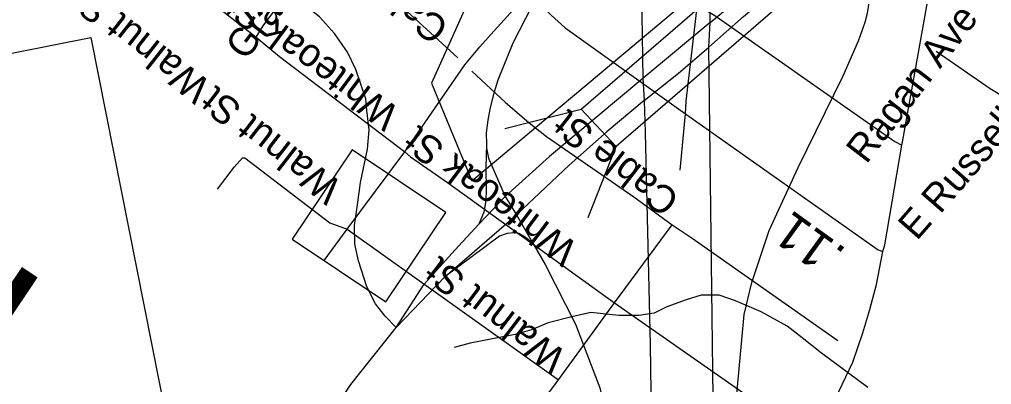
# Model space of a CAD drawing. Extents: x 1716282 to 1717158, y 799307 to 801078.
# Drawn here: x 1716807.84 to 1716855.69, y 800733.65 to 800751.64 of the extents above; entities that cross this region are included whole.
import ezdxf

# ---------------------------------------------------------------- set-up
doc = ezdxf.new("R2010")
doc.units = 0
for name, color, linetype in [('Exist Boundary Political City Limit New', 7, 'Continuous'), ('Exist Hydrographic Misc Water Feature', 7, 'Continuous'), ('Exist Road Non-System Type 51', 7, 'Continuous'), ('Exist Road Non-System Type 51 Label', 7, 'Continuous'), ('Exist Road Primary Interstate Divided Center Attributed', 7, 'Continuous'), ('Exist Road Primary Interstate Ramp 1 Lane Attributed', 7, 'Continuous'), ('Exist Road Primary NC Attributed', 7, 'Continuous'), ('Exist Road Primary NC Structure Standard Bridge CELL', 7, 'Continuous'), ('Exist Road Primary US Structure Standard Bridge Number Label', 7, 'Continuous'), ('Exist Road Secondary Mileage Tenths English Label', 7, 'Continuous'), ('Exist Road Secondary Type 51 Attributed', 7, 'Continuous'), ('Map Preparation Boundary City Limit Buffer Line', 7, 'Continuous'), ('Old_Level_2', 7, 'Continuous')]:
    doc.layers.add(name, color=color, linetype=linetype)

msp = doc.modelspace()

# ---------------------------------------------------------------- linework, layer by layer
at = {"layer": 'Exist Boundary Political City Limit New'}
msp.add_lwpolyline([(1716834.11, 800763.795), (1716833.305, 800760.022), (1716832.112, 800757.372), (1716829.513, 800751.6), (1716828.118, 800748.504), (1716830.111, 800743.692), (1716849.41, 800759.889), (1716847.021, 800765.269), (1716846.178, 800767.852), (1716845.613, 800770.743), (1716845.226, 800773.688), (1716850.853, 800766.071), (1716851.697, 800766.703), (1716854.143, 800763.725), (1716855.625, 800759.697), (1716859.113, 800753.96), (1716860.899, 800751.388), (1716863.463, 800748.209), (1716864.965, 800746.757)], dxfattribs=at)
at = {"layer": 'Exist Hydrographic Misc Water Feature'}
msp.add_lwpolyline([(1716849.603, 800733.503), (1716847.321, 800735.2), (1716846.364, 800735.96), (1716845.63, 800736.53), (1716844.351, 800737.229), (1716843.077, 800737.783), (1716842.276, 800738.051), (1716841.399, 800738.051), (1716840.648, 800737.827), (1716839.711, 800737.482), (1716839.079, 800737.176), (1716838.331, 800737.056), (1716837.349, 800737.059), (1716835.968, 800737.196), (1716835.023, 800736.996), (1716833.869, 800736.696), (1716833.036, 800736.35), (1716832.245, 800736.119), (1716831.117, 800735.906), (1716830.028, 800735.701), (1716829.241, 800735.483)], dxfattribs=at)
at = {"layer": 'Exist Road Non-System Type 51'}
for p, q in [((1716830.5, 800750.287), (1716831.034, 800750.9)), ((1716840.366, 800744.22), (1716840.622, 800746.993)), ((1716823.972, 800741.307), (1716826.805, 800745.122)), ((1716837.134, 800737.677), (1716839.963, 800741.526)), ((1716822.84, 800739.767), (1716823.972, 800741.307)), ((1716823.972, 800741.307), (1716834.378, 800733.892)), ((1716834.378, 800733.892), (1716837.134, 800737.677)), ((1716833.459, 800732.659), (1716834.378, 800733.892))]:
    msp.add_line(p, q, dxfattribs=at)
for points in [[(1716819.499, 800750.772), (1716819.843, 800751.32), (1716821.382, 800753.413), (1716822.796, 800755.247), (1716823.169, 800755.414), (1716823.484, 800755.417), (1716823.841, 800755.227), (1716824.583, 800754.542), (1716825.074, 800753.978), (1716825.274, 800753.68), (1716826.159, 800752.759), (1716829.415, 800749.755)], [(1716851.275, 800745.453), (1716851.319, 800745.698), (1716851.514, 800746.787), (1716852.694, 800753.43)], [(1716816.658, 800753.026), (1716817.24, 800752.521), (1716819.499, 800750.772)], [(1716831.034, 800750.9), (1716832.664, 800752.699), (1716832.935, 800752.948)], [(1716832.935, 800752.948), (1716834.004, 800751.848), (1716834.705, 800751.233), (1716840.622, 800746.993)], [(1716840.622, 800746.993), (1716840.653, 800747.614), (1716841.218, 800752.396)], [(1716841.218, 800752.396), (1716841.422, 800752.218), (1716842.064, 800751.834), (1716849.892, 800746.344), (1716850.927, 800745.631), (1716851.275, 800745.453)], [(1716819.499, 800750.772), (1716820.645, 800749.817), (1716826.805, 800745.122)], [(1716826.805, 800745.122), (1716829.761, 800749.395), (1716830.5, 800750.287)], [(1716830.106, 800749.09), (1716831.749, 800747.556), (1716832.928, 800746.546), (1716833.787, 800745.88), (1716838.076, 800742.893), (1716839.963, 800741.526)], [(1716840.622, 800746.993), (1716850.108, 800740.282), (1716850.342, 800740.202)], [(1716850.342, 800740.202), (1716850.442, 800740.53), (1716851.275, 800745.453)], [(1716817.588, 800743.282), (1716818.415, 800744.363), (1716818.814, 800744.828), (1716818.935, 800744.818), (1716823.118, 800741.612), (1716823.972, 800741.307)], [(1716826.805, 800745.122), (1716827.091, 800744.872), (1716828.911, 800743.602), (1716837.134, 800737.677)], [(1716839.963, 800741.526), (1716840.952, 800740.868), (1716848.114, 800735.82)], [(1716849.352, 800736.204), (1716849.703, 800737.343), (1716850.019, 800738.577), (1716850.342, 800740.202)], [(1716837.134, 800737.677), (1716845.797, 800731.619), (1716846.644, 800730.987), (1716846.943, 800730.852)], [(1716846.943, 800730.852), (1716847.142, 800731.144), (1716848.86, 800734.764), (1716849.352, 800736.204)]]:
    msp.add_lwpolyline(points, dxfattribs=at)
at = {"layer": 'Exist Road Primary Interstate Divided Center Attributed'}
for points in [[(1716841.832, 800751.487), (1716841.797, 800758.563), (1716841.716, 800762.673), (1716841.761, 800771.625), (1716841.689, 800787.175)], [(1716838.004, 800777.763), (1716838.236, 800767.466), (1716838.44, 800759.645), (1716838.407, 800756.109), (1716838.525, 800748.735)], [(1716841.779, 800750.268), (1716841.832, 800751.487)], [(1716842.123, 800722.391), (1716841.779, 800750.268)], [(1716838.525, 800748.735), (1716838.582, 800747.653)], [(1716838.582, 800747.653), (1716838.644, 800746.068), (1716838.879, 800735.606), (1716839.012, 800726.364), (1716839.167, 800715.929)]]:
    msp.add_lwpolyline(points, dxfattribs=at)
at = {"layer": 'Exist Road Primary Interstate Ramp 1 Lane Attributed'}
for points in [[(1716838.004, 800777.763), (1716837.355, 800767.986), (1716837.007, 800763.586), (1716836.493, 800760.772), (1716835.72, 800758.202), (1716833.697, 800753.555), (1716832.122, 800750.468), (1716831.391, 800748.641), (1716831.182, 800748.001), (1716831.004, 800747.303), (1716830.888, 800746.671), (1716830.812, 800746.046), (1716830.821, 800745.501)], [(1716842.123, 800722.391), (1716842.743, 800728.725), (1716843.511, 800737.112), (1716843.884, 800738.685), (1716844.748, 800741.237), (1716846.172, 800744.34), (1716848.375, 800748.853), (1716849.138, 800750.58), (1716849.466, 800751.502), (1716849.576, 800751.954), (1716849.661, 800752.476), (1716849.709, 800752.848), (1716849.678, 800753.525)], [(1716830.821, 800745.501), (1716830.803, 800744.328), (1716830.817, 800743.248), (1716830.796, 800742.719), (1716830.69, 800742.14), (1716830.458, 800741.559)], [(1716830.821, 800745.501), (1716830.825, 800745.305), (1716830.931, 800744.808), (1716831.746, 800742.917)], [(1716831.746, 800742.917), (1716832.309, 800742.021)], [(1716832.309, 800742.021), (1716833.109, 800740.625)], [(1716833.109, 800740.625), (1716832.701, 800740.926), (1716832.427, 800741.092), (1716832.188, 800741.129), (1716831.848, 800741.093), (1716831.464, 800740.964), (1716828.771, 800738.959)], [(1716833.109, 800740.625), (1716833.718, 800739.561), (1716835.205, 800736.624), (1716836.409, 800733.492), (1716837.762, 800727.559), (1716839.167, 800715.929)]]:
    msp.add_lwpolyline(points, dxfattribs=at)
at = {"layer": 'Exist Road Primary NC Attributed'}
for points in [[(1716841.832, 800751.487), (1716845.97, 800754.919), (1716848.327, 800756.8)], [(1716841.779, 800750.268), (1716843.485, 800751.784), (1716844.669, 800752.811), (1716848.803, 800756.082)], [(1716841.832, 800751.487), (1716838.525, 800748.735)], [(1716838.582, 800747.653), (1716840.281, 800748.999), (1716841.779, 800750.268)], [(1716838.525, 800748.735), (1716833.933, 800744.88), (1716831.746, 800742.917)], [(1716838.582, 800747.653), (1716836.774, 800746.127), (1716834.889, 800744.465), (1716832.309, 800742.021)], [(1716826.38, 800736.462), (1716827.757, 800738.592), (1716829.273, 800740.28), (1716830.458, 800741.559), (1716831.746, 800742.917)], [(1716826.38, 800736.462), (1716828.771, 800738.959), (1716832.309, 800742.021)], [(1716797.561, 800693.198), (1716799.694, 800696.464), (1716801.966, 800699.937), (1716805.713, 800705.613), (1716807.182, 800707.988), (1716809.913, 800711.927), (1716812.802, 800716.4), (1716815.093, 800719.978), (1716817.214, 800723.226), (1716819.202, 800726.274), (1716822.683, 800731.475), (1716824.146, 800733.66), (1716826.38, 800736.462)]]:
    msp.add_lwpolyline(points, dxfattribs=at)
at = {"layer": 'Exist Road Primary NC Structure Standard Bridge CELL'}
for p, q in [((1716831.725, 800746.261), (1716835.487, 800747.214)), ((1716835.833, 800741.879), (1716837.211, 800745.375))]:
    msp.add_line(p, q, dxfattribs=at)
msp.add_lwpolyline([(1716835.487, 800747.214), (1716843.448, 800754.103), (1716845.172, 800752.263), (1716837.211, 800745.375)], close=True, dxfattribs=at)
at = {"layer": 'Exist Road Primary US Structure Standard Bridge Number Label'}
msp.add_line((1716821.269, 800740.818), (1716825.876, 800737.735), dxfattribs=at)
msp.add_lwpolyline([(1716825.876, 800737.735), (1716828.823, 800742.137), (1716824.216, 800745.221), (1716821.269, 800740.818)], dxfattribs=at)
at = {"layer": 'Exist Road Secondary Type 51 Attributed'}
for points in [[(1716826.38, 800736.462), (1716825.839, 800737.017), (1716825.359, 800737.637), (1716824.944, 800738.464), (1716824.528, 800739.742), (1716824.342, 800740.573), (1716824.327, 800741.495), (1716824.483, 800742.514), (1716824.634, 800743.605), (1716824.965, 800745.253), (1716825.06, 800746.207), (1716824.932, 800747.17), (1716824.884, 800747.728), (1716824.39, 800749.165), (1716823.979, 800750.019), (1716823.349, 800750.94), (1716822.607, 800751.77), (1716819.384, 800754.348), (1716815.459, 800757.186), (1716809.029, 800761.998), (1716802.935, 800766.551)], [(1716863.638, 800744.774), (1716862.791, 800745.056), (1716860.214, 800745.883), (1716857.066, 800747.35), (1716855.617, 800748.225), (1716852.954, 800750.061)]]:
    msp.add_lwpolyline(points, dxfattribs=at)
at = {"layer": 'Map Preparation Boundary City Limit Buffer Line'}
msp.add_lwpolyline([(1716834.11, 800763.795), (1716833.305, 800760.022), (1716832.112, 800757.372), (1716829.513, 800751.6), (1716828.118, 800748.504), (1716830.111, 800743.692), (1716849.41, 800759.889), (1716847.021, 800765.269), (1716846.178, 800767.852), (1716845.613, 800770.743), (1716845.226, 800773.688), (1716850.853, 800766.071), (1716851.697, 800766.703), (1716854.143, 800763.725), (1716855.625, 800759.697), (1716859.113, 800753.96), (1716860.899, 800751.388), (1716863.463, 800748.209), (1716864.965, 800746.757)], dxfattribs=at)
at = {"layer": 'Old_Level_2'}
msp.add_lwpolyline([(1716793.231, 800723.66), (1716788.752, 800746.267), (1716811.359, 800750.745), (1716815.838, 800728.138)], close=True, dxfattribs=at)

# ---------------------------------------------------------------- texts
at = {"layer": 'Exist Road Non-System Type 51 Label'}
for s, rotation, p in [('Granby Ave', 52.7865, (1716818.979, 800749.562)), ('Cable St', 142.2759, (1716829.064, 800751.414)), ('Walnut St', 141.7419, (1716817.335, 800748.493)), ('Whiteoak St', 143.5045, (1716826.626, 800747.187)), ('Ragan Ave', 52.3482, (1716849.521, 800744.472)), ('E Russell Ave', 48.9259, (1716852.009, 800740.703)), ('Walnut St', 142.2226, (1716823.8, 800743.531)), ('Cable St', 142.2045, (1716840.416, 800742.928)), ('Whiteoak St', 143.1509, (1716835.406, 800740.505)), ('Walnut St', 142.7096, (1716834.848, 800735.187))]:
    msp.add_text(s, height=1.3775, rotation=rotation, dxfattribs=at).set_placement(p)
at = {"layer": 'Exist Road Secondary Mileage Tenths English Label'}
msp.add_text('.11', height=1.8125, rotation=144.169, dxfattribs=at).set_placement((1716848.612, 800740.288))
at = {"layer": 'Old_Level_2'}
msp.add_text('62', height=8.5641, rotation=56.2051, dxfattribs=at).set_placement((1716801.969, 800728.822))

doc.saveas('drawing.dxf')
